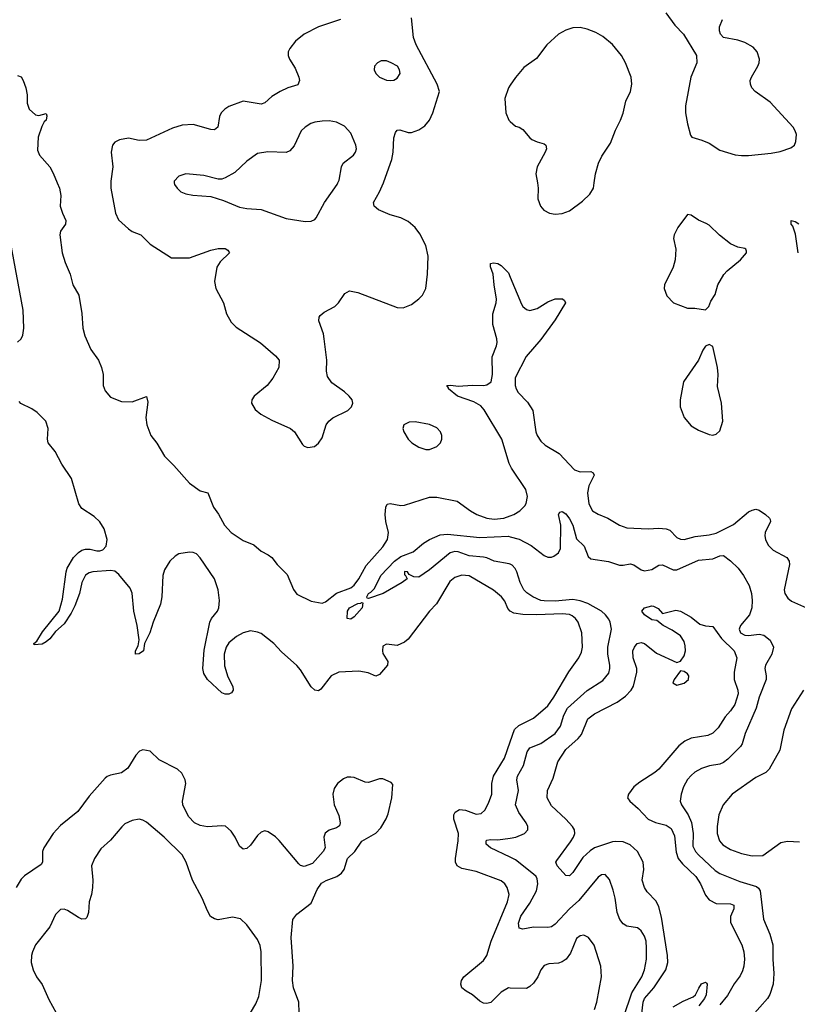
# Model space of a CAD drawing. Header units: inches. Extents: x 1649636 to 1815363, y 506543 to 641975.
# Tile 641 of 656: x 1757262 to 1761602, y 625418 to 630910. Entities that reach past the tile are written whole.
import ezdxf

# ---------------------------------------------------------------- set-up
doc = ezdxf.new("R2010")
doc.units = ezdxf.units.IN
doc.header["$MEASUREMENT"] = 0
for name, color, linetype in [('B7652', 7, 'Continuous'), ('B7653', 7, 'Continuous'), ('B7662', 7, 'Continuous'), ('B7663', 7, 'Continuous')]:
    doc.layers.add(name, color=color, linetype=linetype)

msp = doc.modelspace()

# ---------------------------------------------------------------- linework, layer by layer
at = {"layer": 'B7652', "color": 5}
for points, elevation in [([(1757472.3, 630000), (1757484.7, 629970), (1757492.1, 629930), (1757488.9, 629870), (1757500.8, 629830), (1757519.7, 629790), (1757517.6, 629770), (1757491.1, 629730), (1757486.7, 629710), (1757500.1, 629610), (1757515.7, 629555.7), (1757543.5, 629490), (1757558.9, 629430), (1757593, 629373), (1757610.1, 629270.1), (1757615.8, 629190), (1757626.2, 629146.2), (1757659.8, 629070), (1757702.3, 629010), (1757719.8, 628970), (1757727.8, 628930), (1757729.3, 628870), (1757739.5, 628839.5), (1757770, 628803.9), (1757830, 628779.8), (1757890, 628778), (1757970, 628807.3), (1757977.1, 628777.1), (1757967.4, 628690), (1757971.5, 628650), (1757994.6, 628590), (1758027, 628547), (1758070, 628474.4), (1758123, 628423), (1758210, 628323.8), (1758270, 628282.7), (1758311.7, 628270), (1758343.9, 628190), (1758372.5, 628152.5), (1758406.3, 628090), (1758442.2, 628050), (1758510, 628004.7), (1758570, 627980.6), (1758610, 627945.2), (1758650, 627925.2), (1758669.5, 627909.5), (1758700.2, 627870), (1758755.9, 627815.9), (1758790.7, 627730.7), (1758810, 627705.6), (1758890, 627667.1), (1758950, 627655.9), (1758970, 627662.4), (1759030, 627711), (1759110, 627740.1), (1759130, 627756.1), (1759155.7, 627790), (1759195.2, 627864.8), (1759288.9, 627970), (1759315.5, 628010), (1759320.3, 628050), (1759305.8, 628110), (1759301.6, 628150), (1759305.1, 628190), (1759312.9, 628207.1), (1759330, 628211.4), (1759390, 628200.2), (1759410, 628201.1), (1759550, 628246.9), (1759590, 628246), (1759703.6, 628223.6), (1759778.7, 628170), (1759814.4, 628150), (1759870, 628129.4), (1759910, 628123.2), (1759963.7, 628130), (1760000, 628143)], 580), ([(1757771.1, 630000), (1757771, 629970), (1757797.8, 629830), (1757814, 629794), (1757870, 629742.6), (1757890, 629728.9), (1757939.3, 629710), (1757990, 629658), (1758110, 629582), (1758210, 629580.8), (1758330, 629624.2), (1758370, 629634.4), (1758410, 629632.8), (1758424.4, 629624.4), (1758433.4, 629610), (1758381.4, 629558.6), (1758362, 629530), (1758349.1, 629450), (1758356.5, 629410), (1758399.5, 629330), (1758416.4, 629270), (1758443, 629223), (1758470, 629194.9), (1758606.6, 629106.6), (1758690, 629035.5), (1758710.4, 629010), (1758708.7, 628970), (1758675.3, 628910), (1758643.1, 628870), (1758571.7, 628810), (1758558, 628790), (1758556.5, 628770), (1758576, 628736), (1758608.2, 628710), (1758670, 628676.5), (1758773.4, 628630), (1758795.5, 628610), (1758839.9, 628539.9), (1758850, 628530.8), (1758870, 628524), (1758908, 628530), (1758930, 628547.3), (1758950, 628578), (1758973.3, 628650), (1758987.6, 628670), (1759010.8, 628689.2), (1759094, 628730), (1759115.1, 628750), (1759121.6, 628770), (1759117.6, 628790), (1759100.7, 628810), (1759074.7, 628834.7), (1759004, 628884), (1758979.8, 628919.8), (1758974.5, 628950), (1758975.9, 629010), (1758962.4, 629130), (1758957.3, 629157.3), (1758932.2, 629230), (1758934, 629250), (1758940, 629260), (1758961, 629279), (1759021.6, 629310), (1759041.3, 629330), (1759077.8, 629382.2), (1759103.5, 629396.5), (1759150, 629388.9), (1759370, 629304.9), (1759402.8, 629302.8), (1759450, 629321.3), (1759490, 629352), (1759510, 629372.7), (1759528.9, 629411.1), (1759539.3, 629490), (1759542, 629590), (1759528.6, 629650), (1759494.8, 629714.8), (1759469.7, 629750), (1759430, 629784.4), (1759390, 629804.7), (1759330, 629821), (1759264.5, 629850), (1759240.5, 629870), (1759237.4, 629890), (1759271.1, 629950), (1759293.1, 630000)], 620), ([(1758125.3, 630000), (1758126, 629990), (1758141, 629970), (1758161, 629950), (1758190, 629939.1), (1758229.3, 629930.7), (1758330, 629923), (1758400.7, 629900.7), (1758490, 629863.7), (1758530, 629856.5), (1758610, 629851.7), (1758750, 629801.3), (1758855.1, 629784.9), (1758890, 629786.8), (1758910, 629796), (1758916.2, 629803.8), (1758963, 629890), (1759034.3, 629990), (1759038.7, 630000)], 640), ([(1757249.6, 629110.3), (1757270, 629130.5), (1757279.2, 629150), (1757285, 629190), (1757281.7, 629290), (1757211.2, 629670)], 580), ([(1760000, 628423.2), (1759994.7, 628434.7), (1759952.5, 628570), (1759854, 628734), (1759835.1, 628755.1), (1759797.7, 628777.7), (1759705, 628810), (1759655.6, 628850), (1759656.2, 628856.2), (1759646.6, 628870), (1759668.2, 628871.8), (1759710, 628864.9), (1759789.2, 628870.8), (1759851.2, 628868.8), (1759870, 628872.2), (1759893.8, 628890), (1759900.9, 628930), (1759899.9, 629030), (1759923.7, 629090), (1759927.2, 629110), (1759925.9, 629130), (1759902.1, 629210), (1759902.7, 629270), (1759922.3, 629330), (1759923.2, 629350), (1759909.8, 629430.2), (1759905.7, 629490), (1759889.4, 629530.6), (1759889.2, 629550.8), (1759906, 629554), (1759930, 629550.4), (1759950, 629538.4), (1759990, 629498.4), (1760000, 629474.4)], 580), ([(1760000, 627610.4), (1759986.3, 627626.3), (1759970, 627665.6), (1759951, 627690), (1759907, 627727), (1759770, 627807.2), (1759729.5, 627810.5), (1759690, 627798), (1759663.3, 627776.6), (1759588.1, 627651.9), (1759550, 627609.7), (1759430, 627455.1), (1759410, 627436.9), (1759370, 627418.9), (1759310, 627427.3), (1759290, 627416), (1759286.7, 627390), (1759290, 627374.8), (1759316.5, 627330), (1759315.9, 627310), (1759270, 627257.2), (1759250, 627248.8), (1759207, 627267), (1759155.6, 627275.6), (1759044.4, 627270), (1759001.5, 627250), (1758943.8, 627176.2), (1758930, 627167.1), (1758910, 627170.8), (1758888.6, 627188.6), (1758830, 627282.8), (1758810, 627307.2), (1758723.8, 627383.8), (1758681.2, 627430), (1758610, 627486), (1758590, 627494.3), (1758550, 627500.5), (1758510, 627490.6), (1758472.6, 627470), (1758430, 627434.8), (1758415, 627410), (1758403.9, 627370), (1758406.1, 627306.1), (1758424.8, 627244.8), (1758452.1, 627190), (1758454.3, 627170), (1758445.3, 627154.7), (1758430, 627148), (1758410, 627147.8), (1758390, 627155.1), (1758310, 627229.6), (1758290, 627263.7), (1758284.4, 627290), (1758292.4, 627392.4), (1758323.7, 627550), (1758333.8, 627570), (1758365.8, 627610), (1758373, 627630), (1758377, 627670), (1758370.4, 627730.4), (1758349, 627790), (1758270, 627908), (1758249.5, 627930), (1758230, 627938.2), (1758210, 627939.2), (1758150, 627929.7), (1758130, 627918), (1758099.6, 627890), (1758070, 627842), (1758061.2, 627810), (1758055.6, 627690), (1758049.2, 627650), (1758007.1, 627550), (1757988, 627490), (1757959.5, 627430), (1757952.6, 627390), (1757930, 627371.8), (1757909.5, 627370), (1757908.6, 627390), (1757923.6, 627416.4), (1757928.9, 627450), (1757918.4, 627530), (1757900.4, 627610), (1757890.3, 627710.3), (1757878.2, 627738.2), (1757815.9, 627815.9), (1757792.9, 627832.9), (1757770, 627837.5), (1757670, 627829.2), (1757650, 627824.4), (1757629.5, 627810.5), (1757608.9, 627770), (1757597.1, 627710), (1757570, 627639.7), (1757550, 627598.9), (1757510, 627539.7), (1757462.4, 627497.6), (1757430, 627456.9), (1757410, 627439.1), (1757387.1, 627427.1), (1757342.7, 627422.7), (1757341.2, 627430), (1757357.4, 627442.6), (1757390, 627494.4), (1757483.1, 627610), (1757502.1, 627677.9), (1757521.6, 627830), (1757527.7, 627850), (1757562.6, 627910), (1757590, 627938.3), (1757610, 627951.5), (1757630, 627957.2), (1757656.2, 627956.2), (1757692.9, 627947.1), (1757710, 627946.5), (1757726.9, 627953.1), (1757745.9, 627974), (1757751.3, 628010), (1757734.7, 628070), (1757710, 628108.2), (1757678.6, 628138.6), (1757610, 628182.8), (1757592.7, 628210), (1757551.4, 628351.4), (1757496.9, 628430), (1757460.8, 628500.8), (1757420.7, 628550), (1757417.1, 628570), (1757421.2, 628630), (1757408.2, 628670), (1757359.6, 628719.6), (1757330, 628739.9), (1757269.5, 628769.5), (1757259.9, 628779.9)], 580), ([(1760000, 627872.1), (1759994.8, 627874.8), (1759910, 627889.9), (1759870, 627907.9), (1759850, 627912), (1759770, 627919.9), (1759710, 627940.9), (1759690, 627943.8), (1759664.1, 627935.9), (1759550, 627841.6), (1759490, 627800.9), (1759461.2, 627801.2), (1759435.3, 627815.3), (1759426, 627830), (1759410, 627832.3), (1759410, 627814), (1759414, 627814), (1759424.7, 627790), (1759397.3, 627770), (1759291.4, 627708.6), (1759210, 627680.7), (1759202.4, 627682.4), (1759200.7, 627690), (1759208.9, 627710), (1759223, 627717), (1759242.6, 627737.4), (1759277.8, 627810), (1759354.7, 627890), (1759390, 627914.8), (1759458.8, 627941.2), (1759516.2, 627990), (1759550, 628010.2), (1759610, 628036.5), (1759650, 628039.2), (1759830, 628021.5), (1759990, 628028.7), (1760000, 628025.8)], 560), ([(1758822.2, 625370), (1758820.3, 625430), (1758791.4, 625510), (1758785.7, 625550), (1758788.5, 625630), (1758778, 625790), (1758787.1, 625890), (1758810, 625920.2), (1758890, 625981.6), (1758922.8, 626057.2), (1758947.3, 626092.7), (1758972.7, 626107.3), (1759031.8, 626130), (1759057.6, 626150), (1759073.6, 626170), (1759092.7, 626230), (1759133.2, 626270), (1759172.5, 626327.5), (1759250, 626373), (1759278.6, 626401.4), (1759308.4, 626451.5), (1759319.5, 626480.5), (1759339.7, 626570), (1759344, 626644), (1759335.1, 626655.1), (1759290, 626675.1), (1759270, 626674.5), (1759210, 626654), (1759190, 626657), (1759130, 626682), (1759110, 626684.5), (1759090, 626684.5), (1759070, 626676.2), (1759036.3, 626650), (1759017.7, 626622.3), (1759010.4, 626590), (1759018.4, 626530), (1759044, 626470), (1759051, 626430), (1759046.8, 626413.2), (1759030, 626401.2), (1758990, 626389.4), (1758967.5, 626372.5), (1758960.4, 626350), (1758966.8, 626290), (1758956, 626270), (1758896.1, 626203.9), (1758850, 626186), (1758830, 626192.6), (1758821.1, 626201.1), (1758710, 626331.9), (1758690, 626352), (1758650, 626379.1), (1758630, 626384.7), (1758610, 626378.7), (1758590, 626359.6), (1758550, 626305.1), (1758530, 626286.6), (1758510, 626282.7), (1758490, 626299.3), (1758465.1, 626350), (1758442.8, 626382.8), (1758410.5, 626410.5), (1758390, 626414), (1758310, 626407.9), (1758270, 626414.9), (1758237.6, 626430), (1758204.3, 626464.3), (1758172.4, 626530), (1758171.2, 626551.2), (1758189.9, 626650), (1758186.5, 626670), (1758167.8, 626707.8), (1758143.6, 626730), (1758041, 626781), (1757990, 626829.5), (1757950, 626836.2), (1757930.4, 626829.7), (1757910, 626806.6), (1757865.6, 626734.4), (1757830, 626708.7), (1757770, 626695.1), (1757751.3, 626688.7), (1757740.4, 626679.6), (1757650, 626577.7), (1757587.8, 626492.2), (1757490, 626414.4), (1757449.2, 626370), (1757396.5, 626290), (1757389.1, 626269.1), (1757390.3, 626210), (1757382.8, 626197.2), (1757290, 626135.1), (1757270, 626115.3), (1757242.1, 626070)], 620), ([(1760000, 625508.4), (1759990, 625508.7), (1759950, 625486.2), (1759891.5, 625428.5), (1759870, 625422.2), (1759850, 625424.4), (1759830, 625434.8), (1759790, 625469.8), (1759753.6, 625490), (1759729.7, 625510), (1759723.5, 625530), (1759728.2, 625550), (1759740.5, 625570), (1759850, 625661.2), (1759869.8, 625690), (1759894.3, 625770), (1759985.4, 625990), (1759994, 626030), (1759983.1, 626070), (1759969.8, 626090), (1759950, 626106), (1759810, 626158.6), (1759730, 626175), (1759703.5, 626190), (1759694.3, 626210), (1759694.5, 626230), (1759710.4, 626330), (1759711.5, 626370), (1759684.5, 626450), (1759685.9, 626474.1), (1759692.4, 626490), (1759716.2, 626503.8), (1759750, 626500.5), (1759810, 626478.8), (1759837.3, 626482.7), (1759858.8, 626501.2), (1759879.5, 626540.5), (1759896.8, 626590), (1759898, 626650), (1759906.8, 626690), (1759968.7, 626790), (1760000, 626881.2)], 580), ([(1758550, 625370.5), (1758580.1, 625419.9), (1758598, 625462), (1758612.5, 625550), (1758609.8, 625709.8), (1758605.3, 625745.3), (1758590, 625779.5), (1758530, 625860.9), (1758495.1, 625895.1), (1758450, 625902.9), (1758370, 625889.6), (1758350, 625894.5), (1758328.3, 625908.3), (1758310, 625939), (1758281.6, 626010), (1758227.6, 626110), (1758191.2, 626211.2), (1758170, 626252.3), (1758069.7, 626349.7), (1757970, 626434), (1757950, 626445.1), (1757930, 626449.6), (1757890, 626443.6), (1757850, 626423.6), (1757832.4, 626407.6), (1757770, 626333.3), (1757715.8, 626284.2), (1757679.5, 626230), (1757663.1, 626190), (1757670.3, 626110.3), (1757668.9, 626070), (1757662.8, 626030), (1757650, 625988.7), (1757645.7, 625930), (1757637.5, 625902.5), (1757630, 625894.5), (1757610, 625893), (1757590, 625901.1), (1757530, 625941.1), (1757510, 625948), (1757490, 625945.6), (1757461.8, 625918.2), (1757430.3, 625850), (1757351.6, 625748.5), (1757333.7, 625710), (1757327.8, 625690), (1757326.9, 625650), (1757337.8, 625610), (1757356.5, 625570), (1757387.6, 625527.6), (1757424.9, 625444.9), (1757466.7, 625370)], 640), ([(1760000, 626237.7), (1759889.7, 626290), (1759866.6, 626310), (1759866.3, 626330), (1759870, 626332.6), (1759890, 626336.8), (1759930, 626335.1), (1760000, 626344.7)], 560)]:
    msp.add_lwpolyline(points, dxfattribs=dict(at, elevation=elevation))
for points, elevation in [([(1759470, 628666.2), (1759435.4, 628664.6), (1759405.5, 628650), (1759400.3, 628630), (1759406.5, 628610), (1759430.3, 628570), (1759451.8, 628550), (1759490, 628526), (1759530, 628512.6), (1759550, 628513.2), (1759590, 628528.8), (1759611.6, 628550), (1759618.4, 628570), (1759618.8, 628590), (1759611.1, 628611.1), (1759590, 628633.1), (1759550, 628651.6)], 620), ([(1759110, 627566.6), (1759089.6, 627569.6), (1759092.6, 627610), (1759103.9, 627630), (1759150, 627652.8), (1759165.7, 627654.3), (1759170, 627659.1), (1759177.1, 627657.1), (1759173.1, 627630), (1759130, 627579.6)], 560)]:
    msp.add_lwpolyline(points, close=True, dxfattribs=dict(at, elevation=elevation))
at = {"layer": 'B7653', "color": 5}
for points, elevation in [([(1759052.4, 630910), (1758930, 630870.9), (1758850.3, 630830), (1758802.6, 630790), (1758770.4, 630750), (1758761.3, 630730), (1758761.1, 630710), (1758767.4, 630690), (1758799.1, 630639.1), (1758820.8, 630590), (1758824.6, 630570), (1758814.4, 630545.6), (1758759.1, 630530), (1758716.4, 630510), (1758670, 630481.5), (1758630, 630446.6), (1758610, 630438.3), (1758510, 630454.7), (1758430, 630425.1), (1758406.7, 630410), (1758387.4, 630390), (1758378.3, 630370), (1758369, 630311), (1758350, 630296.3), (1758330, 630296.8), (1758230, 630324.8), (1758170, 630322.2), (1758116, 630304), (1757970, 630237.2), (1757930, 630236.8), (1757870, 630248.3), (1757819.9, 630240.1), (1757793.7, 630226.3), (1757780.5, 630210), (1757772.2, 630170), (1757783.2, 630090), (1757771.1, 630010), (1757771.1, 630000)], 620), ([(1759293.1, 630000), (1759295.2, 630004.8), (1759339.1, 630130), (1759346.8, 630170), (1759349.8, 630250.2), (1759359.7, 630280.3), (1759370, 630294.4), (1759384.9, 630295.1), (1759430, 630280.9), (1759450, 630281.5), (1759490, 630295.3), (1759522.8, 630317.2), (1759549.8, 630350), (1759568.9, 630390), (1759605.2, 630510), (1759592.8, 630550), (1759474.5, 630770), (1759460.8, 630810), (1759450, 630919.3)], 620), ([(1757250, 630598), (1757270, 630591.3), (1757282.8, 630570), (1757297.3, 630530), (1757304, 630490), (1757303.5, 630443.5), (1757316, 630410), (1757350, 630378.8), (1757370, 630376.3), (1757410, 630386), (1757414, 630374), (1757410.1, 630350), (1757399.6, 630340.4), (1757385.9, 630314.1), (1757365.2, 630254.8), (1757361.2, 630181.2), (1757374, 630154), (1757430, 630088.2), (1757450, 630054.4), (1757472.3, 630000)], 580), ([(1760000, 630544.9), (1759989.6, 630530), (1759970.1, 630470), (1759975.4, 630390), (1759991.6, 630350), (1760000, 630342.6)], 620), ([(1759038.7, 630000), (1759045.2, 630014.8), (1759058, 630090), (1759067.8, 630110), (1759125.7, 630154.3), (1759136.3, 630170), (1759141.3, 630190), (1759138.7, 630210), (1759110, 630277.2), (1759075.6, 630315.6), (1759030, 630338.7), (1758990, 630345.4), (1758950, 630344.2), (1758910, 630338.5), (1758887.7, 630330), (1758854.9, 630310), (1758834, 630290), (1758793.6, 630206.4), (1758770, 630178.3), (1758750, 630169.8), (1758646.9, 630173.1), (1758590, 630164.2), (1758530, 630121.6), (1758463, 630057), (1758410, 630027.3), (1758390, 630020.7), (1758370, 630020.7), (1758290, 630040.7), (1758190, 630049.3), (1758150, 630037.2), (1758124.7, 630010), (1758125.3, 630000)], 640)]:
    msp.add_lwpolyline(points, dxfattribs=dict(at, elevation=elevation))
at = {"layer": 'B7653', "color": 5, "elevation": 640}
msp.add_lwpolyline([(1759279.3, 630680.7), (1759258.8, 630670), (1759242.8, 630650), (1759240.7, 630630), (1759250.6, 630610), (1759270.8, 630590), (1759310, 630572.7), (1759329.5, 630570.5), (1759350, 630573.4), (1759370, 630582.8), (1759386, 630610), (1759382, 630630), (1759370.9, 630650.9), (1759336, 630670), (1759310, 630680.5)], close=True, dxfattribs=at)
at = {"layer": 'B7662', "color": 5}
for points, elevation in [([(1760151.9, 630000), (1760156.9, 629970), (1760154.3, 629910), (1760168.5, 629870), (1760187.2, 629847.2), (1760218.8, 629830), (1760250, 629824.6), (1760290, 629828.9), (1760330, 629843.6), (1760402.8, 629897.2), (1760444, 629936), (1760465.3, 629970), (1760469.3, 630000)], 620), ([(1761607.7, 629610), (1761592.6, 629712.6), (1761577.9, 629757.9), (1761568.5, 629770), (1761567, 629790), (1761590, 629783.9), (1761610, 629771.5)], 580), ([(1760000, 629474.4), (1760063.1, 629323.1), (1760070.2, 629310), (1760090, 629293.2), (1760110, 629287.9), (1760150, 629298), (1760210, 629336.4), (1760250, 629351.9), (1760292.4, 629352.4), (1760303.8, 629343.8), (1760308.2, 629330), (1760250, 629235.1), (1760170, 629126.6), (1760088.4, 629031.6), (1760027.1, 628912.9), (1760027.1, 628870), (1760032.5, 628850), (1760044.8, 628830), (1760096.1, 628776.1), (1760126.4, 628730), (1760143.4, 628610), (1760150.1, 628590.1), (1760170, 628558.8), (1760195.6, 628535.6), (1760272.8, 628490), (1760358.7, 628398.7), (1760390, 628388.6), (1760450, 628390.2), (1760462, 628382), (1760468.8, 628370), (1760439.4, 628310), (1760431, 628270), (1760438.4, 628210), (1760458.9, 628170), (1760490, 628151.2), (1760544.9, 628130), (1760610, 628090.3), (1760650, 628075.3), (1760770, 628069.2), (1760830, 628073.2), (1760870, 628070.2), (1760890, 628061.7), (1760930, 628021.1), (1760950, 628011.6), (1760970, 628010.2), (1761032.2, 628027.8), (1761110, 628035.7), (1761150, 628045.3), (1761246.2, 628093.8), (1761330, 628163.8), (1761350, 628174.7), (1761370, 628178.9), (1761390, 628174), (1761424.9, 628150), (1761447.3, 628130), (1761450, 628122), (1761452.7, 628110), (1761422.4, 628050), (1761420.4, 628030), (1761424.4, 628010), (1761439.5, 627979.5), (1761467.3, 627950), (1761544, 627910), (1761557.3, 627890), (1761559.3, 627870), (1761528.9, 627730), (1761532.2, 627710), (1761550, 627683.8), (1761570, 627667.2), (1761670, 627622)], 580), ([(1760000, 628143), (1760019.6, 628150), (1760054, 628170), (1760081.5, 628198.5), (1760088.5, 628211.5), (1760095.6, 628250), (1760087.2, 628290), (1760007.3, 628407.3), (1760000, 628423.2)], 580), ([(1760000, 628025.8), (1760050, 628011.5), (1760117.1, 627977.2), (1760190, 627920.5), (1760210, 627912.5), (1760230, 627911.9), (1760242.9, 627917.1), (1760270, 627936.5), (1760280.8, 627959.2), (1760282.1, 628090), (1760269.7, 628150.3), (1760277.2, 628162.8), (1760290, 628167.2), (1760310, 628153.8), (1760330, 628126.5), (1760349.4, 628090), (1760370, 628014), (1760413.6, 627973.6), (1760434.6, 627914.6), (1760450, 627901.9), (1760547.7, 627887.7), (1760610, 627867.5), (1760630, 627866.8), (1760670, 627874.8), (1760690, 627869.4), (1760730, 627841.9), (1760750, 627836.3), (1760790, 627843.9), (1760830, 627867.6), (1760850, 627868.5), (1760910, 627841.3), (1760930, 627840.3), (1761050, 627895.5), (1761130, 627902.8), (1761170, 627919.7), (1761190, 627920.2), (1761230, 627891.1), (1761271.8, 627850), (1761302.3, 627810), (1761333.5, 627753.5), (1761346.4, 627710), (1761350.2, 627670), (1761347.5, 627630), (1761334.9, 627590), (1761284.7, 627530), (1761276.9, 627510), (1761285.3, 627490), (1761310, 627476.9), (1761330, 627474.9), (1761390, 627482), (1761415.8, 627475.8), (1761450, 627448.4), (1761469.1, 627410), (1761460.2, 627370), (1761424, 627310), (1761420.9, 627290), (1761429.1, 627250), (1761428, 627230), (1761390.2, 627130), (1761372.6, 627070), (1761311.7, 626928.3), (1761293.8, 626870), (1761284.6, 626855.4), (1761215.2, 626784.8), (1761190, 626766.2), (1761170, 626758), (1761111.7, 626748.3), (1761067.1, 626732.9), (1761030, 626712), (1761010, 626694.5), (1760990, 626672.3), (1760967.4, 626630), (1760953.1, 626590), (1760948.8, 626550), (1760955.6, 626530), (1760993.8, 626473.8), (1761012.1, 626432.1), (1761021.6, 626370), (1761020, 626300), (1761033.7, 626270), (1761050, 626251), (1761144.2, 626164.2), (1761170, 626147), (1761281.8, 626101.8), (1761374.8, 626074.8), (1761385.9, 626065.9), (1761394.9, 626050), (1761412.7, 625892.7), (1761449.1, 625809.1), (1761465.8, 625750), (1761464.7, 625670), (1761471.3, 625590), (1761466.9, 625530), (1761448.4, 625471.6), (1761436, 625450), (1761350, 625352.6)], 560), ([(1760000, 626344.7), (1760031, 626349), (1760079.6, 626370), (1760097.4, 626390), (1760098.3, 626410), (1760089.7, 626430), (1760047.5, 626487.5), (1760029.1, 626530), (1760045.8, 626610), (1760036.5, 626670), (1760039.8, 626690), (1760074.9, 626750), (1760094.1, 626825.9), (1760110, 626848), (1760170, 626871.8), (1760250, 626928.4), (1760280.7, 626970), (1760298.6, 627030), (1760320.2, 627070), (1760430, 627168.4), (1760516, 627224), (1760550, 627264.9), (1760556.8, 627290), (1760556.5, 627310), (1760545, 627370), (1760544.2, 627410), (1760565, 627510), (1760557.5, 627550), (1760550, 627565.1), (1760532.2, 627590), (1760509.8, 627610), (1760432.6, 627652.6), (1760390, 627667.9), (1760350, 627675.3), (1760250, 627666.4), (1760190, 627668), (1760170, 627670.4), (1760126.2, 627690), (1760092.2, 627712.2), (1760076, 627730), (1760055.5, 627770), (1760037.7, 627830), (1760028.1, 627848.1), (1760010, 627866.9), (1760000, 627872.1)], 560), ([(1760000, 626881.2), (1760023.6, 626950), (1760047.8, 626972.2), (1760130, 627013.9), (1760210, 627083.2), (1760243.9, 627130), (1760327.9, 627272.1), (1760383.7, 627350), (1760397.9, 627382.1), (1760402.9, 627410), (1760400.2, 627490), (1760378.6, 627550), (1760364.8, 627570), (1760345.2, 627585.2), (1760330, 627591.7), (1760290, 627595.8), (1760149.4, 627589.4), (1760070, 627592), (1760019.8, 627599.8), (1760000.3, 627610), (1760000, 627610.4)], 580), ([(1760730, 625334.6), (1760742.5, 625430), (1760749.9, 625450), (1760800.8, 625510), (1760868.3, 625610), (1760879.6, 625650), (1760877.1, 625690), (1760843.4, 625903.4), (1760830, 625961.6), (1760813.8, 625993.8), (1760764.5, 626044.5), (1760749.2, 626069.2), (1760737.3, 626110), (1760746.6, 626170), (1760742.1, 626210), (1760710, 626269.8), (1760670, 626306.9), (1760630, 626324.1), (1760590, 626325.7), (1760570, 626323.2), (1760469.7, 626290.3), (1760445.4, 626274.5), (1760404.4, 626235.6), (1760350, 626153.3), (1760330, 626135.1), (1760310, 626137), (1760262.2, 626190), (1760254.7, 626210), (1760260.1, 626219.9), (1760337, 626323), (1760353.7, 626350), (1760360.2, 626370), (1760358.3, 626390), (1760347.4, 626410), (1760311.2, 626451.2), (1760230, 626525.1), (1760205.6, 626570), (1760208.7, 626610), (1760240.5, 626679.5), (1760266.6, 626770), (1760310, 626839.7), (1760379.6, 626900.4), (1760397.6, 626922.4), (1760432.8, 627010), (1760470, 627038.5), (1760597.5, 627102.5), (1760643.7, 627136.3), (1760674.3, 627170), (1760687.2, 627192.8), (1760706.4, 627270), (1760706, 627290), (1760686.3, 627350), (1760685.1, 627390), (1760693.2, 627410), (1760709.2, 627430), (1760730, 627435.5), (1760750, 627430.4), (1760816.2, 627376.2), (1760930, 627324.7), (1760950, 627331), (1760970, 627361), (1760977.4, 627390), (1760977, 627417), (1760970, 627441.2), (1760950, 627472.3), (1760903.8, 627503.8), (1760853.2, 627530), (1760817.6, 627557.6), (1760790, 627563), (1760750, 627589.6), (1760735.1, 627610), (1760748.7, 627630), (1760790, 627641), (1760798.8, 627638.8), (1760826, 627626), (1760850, 627598), (1760924.7, 627615.3), (1760950, 627611.4), (1761010, 627576.8), (1761057.5, 627537.5), (1761090, 627528.4), (1761130, 627524.9), (1761178.6, 627458.6), (1761249.1, 627390), (1761264.5, 627350), (1761250.1, 627270), (1761249.5, 627230), (1761270.1, 627170), (1761272.5, 627150), (1761253, 627090), (1761230, 627054.2), (1761199, 627021), (1761160.8, 626959.2), (1761130, 626930.9), (1761103.6, 626916.4), (1761010, 626902.1), (1760974.9, 626885.1), (1760940.9, 626859.1), (1760830, 626729), (1760807.1, 626710), (1760722.5, 626657.5), (1760690, 626629.8), (1760659.3, 626590), (1760655, 626570), (1760666.9, 626550), (1760714.3, 626510), (1760770.2, 626450), (1760810, 626431.1), (1760870, 626417.1), (1760898.4, 626398.4), (1760916.5, 626356.5), (1760926.7, 626266.6), (1760938, 626230), (1760960.7, 626200.7), (1761035.1, 626130), (1761061.8, 626090), (1761090, 626026.4), (1761110, 626000.9), (1761150, 625979.8), (1761230, 625978), (1761247.6, 625970), (1761248.2, 625950), (1761230, 625906.6), (1761230, 625873.4), (1761291.8, 625750), (1761303.9, 625710), (1761307.1, 625670), (1761303.6, 625630), (1761296.6, 625603.4), (1761282.7, 625577.3), (1761250, 625532.1), (1761212.9, 625467), (1761170, 625414)], 540), ([(1761636.5, 627170), (1761570, 627066.6), (1761527.3, 626947.3), (1761504, 626836), (1761446, 626730), (1761426.4, 626710), (1761370, 626682.5), (1761238.3, 626590), (1761189.3, 626530.7), (1761164.6, 626475.4), (1761155, 626410), (1761154.2, 626370), (1761167.9, 626330), (1761186.9, 626306.9), (1761230, 626281.2), (1761290, 626258.5), (1761350, 626245.7), (1761410, 626248.4), (1761510, 626320.2), (1761547.7, 626327.7), (1761615.2, 626324.8)], 580), ([(1760633.8, 625350), (1760678.8, 625481.2), (1760733.6, 625570), (1760749.9, 625610), (1760761, 625670), (1760761.4, 625730), (1760758.7, 625770), (1760750, 625796.9), (1760730, 625828), (1760718.2, 625838.2), (1760710, 625843.5), (1760650, 625853.5), (1760630, 625865.7), (1760610.9, 625890), (1760596.2, 625930), (1760586, 626010), (1760574.2, 626054.2), (1760554.1, 626114.1), (1760530, 626142.4), (1760510, 626140.4), (1760490, 626127.1), (1760383.4, 625996.6), (1760330, 625950.6), (1760250, 625863.8), (1760230.1, 625849.9), (1760210, 625845.5), (1760130, 625847.3), (1760070, 625837.6), (1760050, 625842), (1760045.9, 625870), (1760058.9, 625910), (1760110, 625981.1), (1760146.2, 626050), (1760153.2, 626090), (1760150, 626117), (1760144.2, 626130), (1760130, 626142.8), (1760030, 626223.4), (1760000, 626237.7)], 560), ([(1760471.1, 625388.9), (1760483.5, 625430), (1760509.8, 625570.2), (1760506.6, 625630), (1760467.9, 625747.9), (1760437.6, 625790), (1760410, 625803), (1760390, 625799.7), (1760370, 625785.1), (1760336.9, 625703.1), (1760311.4, 625668.6), (1760290, 625654), (1760270, 625647.9), (1760215.8, 625644.2), (1760190, 625634), (1760170.3, 625609.7), (1760153.7, 625570), (1760130, 625535.6), (1760110, 625516.3), (1760090, 625505.7), (1760000, 625508.4)], 580), ([(1760910, 625404.4), (1760965.1, 625434.9), (1761021, 625459), (1761034, 625470), (1761051.7, 625508.3), (1761068.2, 625531.8), (1761090, 625540.7), (1761095.8, 625535.8), (1761099.1, 625530), (1761093.7, 625470), (1761084.9, 625450), (1761052.2, 625410)], 520)]:
    msp.add_lwpolyline(points, dxfattribs=dict(at, elevation=elevation))
for points, elevation in [([(1760990, 629824), (1760935.5, 629750), (1760915.5, 629710), (1760910.4, 629690), (1760923.8, 629630), (1760920.3, 629570), (1760910, 629529.3), (1760861.3, 629430), (1760858.4, 629410), (1760874.4, 629370), (1760910.7, 629330), (1760990, 629301.6), (1761030, 629301.6), (1761090, 629291.3), (1761108.7, 629310), (1761120.2, 629339.8), (1761143.7, 629376.3), (1761158.4, 629430), (1761191.8, 629488.2), (1761210, 629508.5), (1761286, 629570), (1761319, 629610), (1761318, 629618), (1761315.3, 629630), (1761310, 629633.2), (1761270, 629640.7), (1761230, 629659.7), (1761167.4, 629707.4), (1761110, 629763.5), (1761093.9, 629773.9), (1761050, 629791.6), (1761010, 629819)], 620), ([(1761110, 629098), (1761090, 629088), (1761074.4, 629065.6), (1761050.7, 629010), (1760967.3, 628890), (1760947.7, 628790), (1760947.7, 628750), (1760970.5, 628690), (1761010, 628643.8), (1761050, 628620.4), (1761110, 628596.4), (1761130, 628592.7), (1761150, 628598.4), (1761170, 628617.3), (1761186, 628670), (1761178.4, 628770), (1761156.5, 628863.5), (1761160.9, 628930), (1761157, 628970), (1761130, 629086)], 620), ([(1760950, 627278), (1760915.5, 627230), (1760908.2, 627210), (1760930, 627198.7), (1760970, 627208.1), (1760994.7, 627230), (1760996.2, 627250), (1760990, 627261.2), (1760970, 627274)], 540)]:
    msp.add_lwpolyline(points, close=True, dxfattribs=dict(at, elevation=elevation))
at = {"layer": 'B7663', "color": 5, "elevation": 620}
for points in [[(1760868.8, 630948.8), (1760918.9, 630878.9), (1760967.2, 630830), (1761039.1, 630710), (1761041.6, 630670), (1761008.9, 630590), (1760977.8, 630430), (1760978.9, 630390), (1760988.9, 630328.9), (1761006, 630266), (1761013.7, 630253.7), (1761070, 630238.4), (1761110, 630221.6), (1761170, 630182.3), (1761256.3, 630156.3), (1761290, 630151.6), (1761330, 630152.8), (1761455.5, 630164.5), (1761506.1, 630173.9), (1761565.3, 630194.7), (1761586.6, 630210), (1761594.7, 630230), (1761596.9, 630270), (1761591.1, 630290), (1761578.7, 630310), (1761451.2, 630450), (1761366.6, 630510), (1761348.4, 630530), (1761340.4, 630550), (1761339.8, 630570), (1761345.8, 630590), (1761382.4, 630650), (1761389.8, 630670), (1761390.8, 630690), (1761378, 630730), (1761356.2, 630756.2), (1761310, 630782.2), (1761270, 630795.5), (1761189.8, 630809.8), (1761173, 630830), (1761167.4, 630847.4), (1761168.4, 630870), (1761185.1, 630910)], [(1760469.3, 630000), (1760476, 630050), (1760493, 630110), (1760511, 630149), (1760558.8, 630221.2), (1760586.9, 630293.1), (1760616.2, 630350), (1760630, 630388), (1760645.4, 630454.6), (1760670.5, 630510), (1760678.3, 630550), (1760674.2, 630590), (1760644, 630670), (1760620.7, 630710), (1760571.2, 630771.2), (1760516.1, 630816.1), (1760478, 630838), (1760430, 630856.9), (1760390, 630866.3), (1760350, 630865.1), (1760310, 630852.1), (1760270, 630828.3), (1760204.9, 630770), (1760146.8, 630693.2), (1760076.4, 630643.6), (1760030, 630587.7), (1760000, 630544.9)], [(1760000, 630342.6), (1760030, 630316), (1760050.2, 630310.2), (1760070, 630297.6), (1760108.7, 630250), (1760121.2, 630241.2), (1760150, 630227.8), (1760190, 630217), (1760198.4, 630210), (1760201.7, 630190), (1760195.3, 630170), (1760151.2, 630090), (1760143.5, 630050), (1760151.9, 630000)]]:
    msp.add_lwpolyline(points, dxfattribs=at)

doc.saveas('drawing.dxf')
